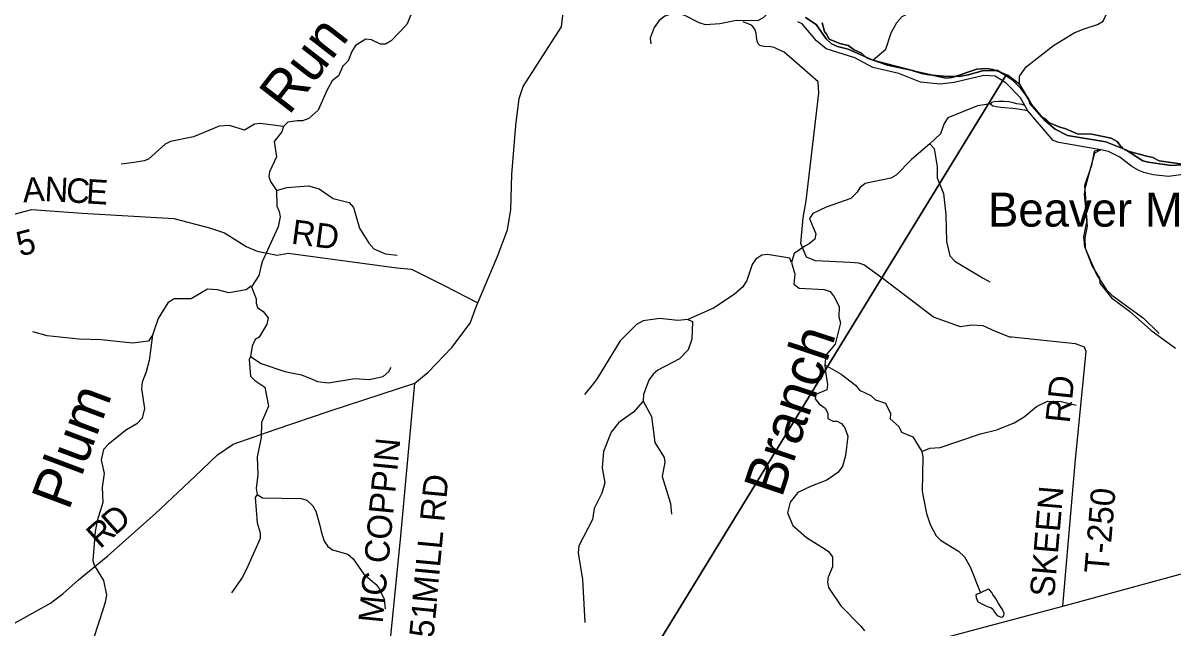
# Model space of a CAD drawing. Extents: x 1525783 to 1900577, y 218250 to 627376.
# Drawn here: x 1693780 to 1707878, y 424240 to 431654 of the extents above; entities that cross this region are included whole.
import ezdxf

# ---------------------------------------------------------------- set-up
doc = ezdxf.new("R2010")
doc.units = 0
for name, color, linetype in [('GM_X_County_Road', 7, 'Continuous'), ('GM_X_County_Road_Text', 7, 'Continuous'), ('GM_X_Major_River', 7, 'Continuous'), ('GM_X_Minor_Lake', 7, 'Continuous'), ('GM_X_Minor_River', 7, 'Continuous'), ('GM_X_Minor_River_Text', 7, 'Continuous'), ('GM_X_State_Route', 7, 'Continuous'), ('GM_X_Township', 7, 'Continuous'), ('GM_X_Township_Road', 7, 'Continuous'), ('GM_X_Township_Road_Text', 7, 'Continuous'), ('GM_X_Unincorporated_Text', 7, 'Continuous')]:
    doc.layers.add(name, color=color, linetype=linetype)

msp = doc.modelspace()

# ---------------------------------------------------------------- linework, layer by layer
at = {"layer": 'GM_X_County_Road'}
msp.add_lwpolyline([(1698272, 423356), (1698223, 423487), (1698410, 425369), (1698585, 427241), (1698747, 427376), (1699037, 427678), (1699262, 427974), (1699336, 428174), (1699354, 428223), (1699594, 428785), (1699720, 429119), (1699761, 429367), (1699773, 429796), (1699821, 430399), (1699863, 430729), (1699913, 430877), (1700261, 431425), (1700382, 431608), (1700407, 431815)], dxfattribs=at)
at = {"layer": 'GM_X_Major_River'}
msp.add_line((1706100, 430578), (1706061, 430643), dxfattribs=at)
for points in [[(1703371, 431720), (1703502, 431636), (1703628, 431461), (1703693, 431397), (1703765, 431368), (1703895, 431332), (1704197, 431200), (1704746, 431054), (1705095, 430979), (1705169, 430986), (1705472, 431087), (1705595, 431097), (1705669, 431084), (1705742, 431060), (1705856, 431010), (1705998, 430905), (1706143, 430656), (1706306, 430460), (1706434, 430353), (1706583, 430276), (1707055, 430196), (1707301, 430099), (1707507, 429967), (1707575, 429950), (1707861, 429906), (1708050, 429921)], [(1708050, 429921), (1707861, 429906), (1707575, 429950), (1707507, 429967), (1707301, 430099), (1707055, 430196), (1706583, 430276), (1706434, 430353), (1706306, 430460), (1706143, 430656), (1705998, 430905), (1705856, 431010), (1705742, 431060), (1705669, 431084), (1705595, 431097), (1705472, 431087), (1705169, 430986), (1705095, 430979), (1704746, 431054), (1704197, 431200), (1703895, 431332), (1703765, 431368), (1703693, 431397), (1703628, 431461), (1703502, 431636), (1703371, 431720)], [(1706061, 430643), (1706009, 430736), (1705828, 430920), (1705697, 431003), (1705559, 431011), (1705194, 430925), (1705025, 430906), (1704783, 430929), (1704515, 431036), (1704253, 431097), (1704199, 431110), (1703977, 431226), (1703624, 431339), (1703506, 431437), (1703331, 431643), (1703280, 431670)], [(1706061, 430643), (1706029, 430654), (1705997, 430658), (1705965, 430665), (1705919, 430676), (1705867, 430687), (1705805, 430694), (1705737, 430693), (1705687, 430688), (1705653, 430682), (1705642, 430663), (1705668, 430640), (1705714, 430629), (1705766, 430622), (1705818, 430619), (1705910, 430612), (1705974, 430604), (1706026, 430596), (1706056, 430589), (1706100, 430578)], [(1706992, 430098), (1706479, 430188), (1706410, 430215), (1706100, 430578)], [(1708090, 429808), (1707824, 429775), (1707634, 429794), (1707521, 429824), (1707459, 429847), (1707372, 429895), (1707224, 430010), (1707087, 430081), (1706992, 430098)]]:
    msp.add_lwpolyline(points, dxfattribs=at)
at = {"layer": 'GM_X_Minor_Lake'}
for points in [[(1705517, 424673), (1705501, 424665), (1705477, 424653), (1705462, 424644), (1705464, 424616), (1705481, 424571), (1705505, 424551), (1705541, 424532), (1705576, 424517), (1705610, 424501), (1705644, 424492), (1705670, 424471), (1705689, 424433), (1705709, 424408), (1705722, 424392), (1705750, 424380), (1705776, 424375), (1705790, 424379), (1705804, 424393), (1705807, 424419), (1705786, 424467), (1705762, 424504), (1705733, 424550), (1705702, 424605), (1705671, 424652), (1705655, 424674), (1705628, 424707), (1705612, 424718)], [(1705612, 424718), (1705517, 424673)]]:
    msp.add_lwpolyline(points, dxfattribs=at)
at = {"layer": 'GM_X_Minor_River'}
for points in [[(1704197, 431200), (1704358, 431332), (1704424, 431535), (1704491, 431662), (1704556, 431734), (1704749, 431830), (1704893, 432021), (1705110, 432368), (1705238, 432534), (1705498, 432707), (1705565, 432776), (1705626, 432905), (1705737, 433449), (1705836, 433787)], [(1705998, 430905), (1705996, 431002), (1706078, 431118), (1706414, 431380), (1706668, 431534), (1706777, 431580), (1706951, 431637), (1707020, 431678), (1707135, 431925), (1707184, 431988), (1707253, 432013), (1707308, 432082)], [(1703011, 431879), (1702853, 431717), (1702786, 431680), (1702526, 431685), (1702324, 431642), (1702148, 431633), (1702070, 431655), (1701893, 431746), (1701772, 431778), (1701648, 431739), (1701579, 431686), (1701519, 431598), (1701467, 431469), (1701478, 431400)], [(1698539, 431761), (1698486, 431636), (1698294, 431437), (1698223, 431396), (1698163, 431395), (1698051, 431449), (1697981, 431458), (1697857, 431380), (1697812, 431307), (1697766, 431189), (1697702, 431124), (1697646, 431007), (1697572, 430944), (1697508, 430837), (1697397, 430586), (1697283, 430483), (1697206, 430457), (1697140, 430454), (1697027, 430440), (1696972, 430387), (1696953, 430319), (1696861, 430204), (1696887, 430013), (1696801, 429830), (1696794, 429774), (1696813, 429713), (1696887, 429600), (1696892, 429411), (1696919, 429346), (1696931, 429280), (1696909, 429158), (1696710, 428728), (1696695, 428666), (1696673, 428558), (1696582, 428420), (1696640, 428276), (1696637, 428220), (1696654, 428167), (1696723, 428118), (1696784, 428041), (1696768, 427965), (1696677, 427806), (1696626, 427775), (1696590, 427695), (1696570, 427567), (1696701, 427483), (1696988, 427385), (1697193, 427341), (1697323, 427289), (1697390, 427262), (1697524, 427245), (1697848, 427296), (1698024, 427286), (1698197, 427323), (1698263, 427384), (1698294, 427436)], [(1705642, 430663), (1705483, 430641), (1705116, 430491), (1705072, 430422), (1705028, 430294), (1704895, 430174), (1704673, 429981), (1704486, 429788), (1704420, 429751), (1704103, 429686), (1704040, 429633), (1704005, 429580), (1703928, 429505), (1703625, 429396), (1703463, 429318), (1703422, 429259), (1703498, 429071), (1703487, 429005), (1703416, 428948), (1703365, 428921), (1703233, 428829), (1703201, 428719), (1703242, 428576), (1703228, 428452), (1703293, 428406), (1703601, 428387), (1703673, 428362), (1703724, 428300), (1703786, 428181), (1703781, 428051), (1703800, 427978), (1703735, 427718), (1703620, 427584), (1703608, 427464), (1703615, 427407), (1703641, 427226), (1703634, 427158), (1703500, 427103), (1703493, 427048), (1703540, 426987), (1703612, 426934), (1703646, 426873), (1703647, 426807), (1703709, 426774), (1703761, 426775), (1703814, 426746), (1703854, 426695), (1703892, 426592), (1703865, 426354), (1703826, 426220), (1703771, 426147), (1703635, 426053), (1703433, 425974), (1703279, 425901), (1703183, 425782), (1703150, 425652), (1703219, 425496), (1703385, 425349), (1703583, 425227), (1703652, 425182), (1703705, 425114), (1703705, 424990), (1703650, 424865), (1703641, 424801), (1703656, 424736), (1703806, 424513), (1704050, 424264), (1704095, 424207)], [(1696972, 430387), (1696686, 430424), (1696616, 430415), (1696494, 430341), (1696313, 430398), (1696184, 430389), (1696059, 430335), (1695869, 430258), (1695589, 430203), (1695523, 430168), (1695317, 429987), (1695266, 429964), (1695141, 429944), (1694983, 429923)], [(1704895, 430174), (1704950, 430115), (1704988, 429891), (1704985, 429755), (1705064, 429563), (1705095, 429308), (1705102, 428976), (1705143, 428803), (1705202, 428734), (1705549, 428527), (1705632, 428481)], [(1706992, 430098), (1706914, 430060), (1706797, 429624), (1706790, 429552), (1706822, 429237), (1706780, 429033), (1706793, 428916), (1706885, 428675), (1706978, 428529), (1706981, 428465), (1707122, 428286), (1707343, 428123), (1707606, 427892), (1707910, 427670)], [(1706992, 430098), (1706912, 430084), (1706879, 429906), (1706794, 429661), (1706808, 429456), (1706798, 429345), (1706814, 429285), (1706824, 429166), (1706799, 429022), (1706801, 428894), (1706941, 428572), (1707064, 428383), (1707129, 428320), (1707516, 428038), (1707709, 427848)], [(1696887, 429600), (1697014, 429638), (1697279, 429657), (1697409, 429623), (1697581, 429505), (1697777, 429454), (1697832, 429392), (1697907, 429138), (1698018, 428956), (1698079, 428886), (1698224, 428826), (1698368, 428811)], [(1703201, 428719), (1703180, 428772), (1702906, 428819), (1702837, 428810), (1702762, 428759), (1702719, 428694), (1702653, 428500), (1702599, 428417), (1702499, 428326), (1702243, 428158), (1701930, 428021), (1701808, 428009), (1701587, 428031), (1701384, 428005), (1701299, 427958), (1701101, 427761), (1700820, 427297), (1700774, 427235), (1700663, 427103)], [(1696582, 428420), (1696578, 428430), (1696515, 428385), (1696302, 428346), (1696164, 428383), (1696040, 428393), (1695840, 428276), (1695707, 428275), (1695633, 428272), (1695556, 428225), (1695438, 428031), (1695366, 427829), (1695326, 427519), (1695291, 427381), (1695241, 427252), (1695233, 427170), (1695271, 426930), (1695240, 426811), (1695177, 426743), (1695047, 426670), (1694828, 426495), (1694766, 426426), (1694740, 426302), (1694775, 426133), (1694749, 425965), (1694760, 425778), (1694691, 425553), (1694665, 425421), (1694636, 425066), (1694651, 425010), (1694766, 424821), (1694803, 424642), (1694789, 424558), (1694768, 424486), (1694644, 424111)], [(1701930, 428021), (1701986, 427998), (1701978, 427780), (1701933, 427648), (1701827, 427540), (1701563, 427400), (1701504, 427351), (1701453, 427277), (1701385, 427100), (1701384, 427022), (1701486, 426831), (1701524, 426514), (1701641, 426331), (1701650, 426273), (1701617, 426095), (1701717, 425764), (1701728, 425635)], [(1695366, 427829), (1695318, 427754), (1695122, 427731), (1694737, 427772), (1694465, 427781), (1694077, 427820), (1693899, 427868)], [(1696570, 427567), (1696553, 427531), (1696570, 427328), (1696621, 427273), (1696743, 427191), (1696789, 426959), (1696705, 426760), (1696700, 426574), (1696651, 426338), (1696657, 426117), (1696640, 425949), (1696650, 425877), (1696714, 425837), (1697191, 425829), (1697261, 425807), (1697333, 425738), (1697370, 425671), (1697419, 425496), (1697436, 425421), (1697472, 425304), (1697516, 425241), (1697576, 425200), (1697763, 425146), (1697828, 425089), (1697959, 424898), (1698111, 424775), (1698148, 424724), (1698206, 424593), (1698218, 424474)], [(1703608, 427464), (1703810, 427352), (1703986, 427218), (1704033, 427155), (1704174, 427090), (1704229, 427037), (1704355, 426997), (1704414, 426869), (1704411, 426803), (1704515, 426709), (1704550, 426642), (1704687, 426582), (1704800, 426403), (1704813, 426333), (1704803, 425919), (1704814, 425853), (1704856, 425642), (1704902, 425508), (1704975, 425371), (1705028, 425316), (1705250, 425183), (1705321, 425114), (1705391, 424988), (1705517, 424673)], [(1701384, 427022), (1701265, 426886), (1701086, 426760), (1700992, 426640), (1700897, 426405), (1700879, 426204), (1700914, 426019), (1700877, 425893), (1700781, 425704), (1700763, 425570), (1700594, 425246), (1700587, 425162), (1700638, 424834), (1700669, 424306)], [(1704800, 426403), (1704895, 426444), (1705022, 426453), (1705518, 426619), (1705720, 426668), (1705930, 426756), (1706053, 426828), (1706204, 426956), (1706340, 427018), (1706506, 427015), (1706690, 426969)], [(1696650, 425877), (1696628, 425839), (1696650, 425531), (1696686, 425406), (1696686, 425338), (1696538, 425000), (1696469, 424863), (1696335, 424672)]]:
    msp.add_lwpolyline(points, dxfattribs=at)
at = {"layer": 'GM_X_State_Route'}
msp.add_lwpolyline([(1689142, 421080), (1689339, 421062), (1689543, 421042), (1689693, 421028), (1689763, 421029), (1689794, 421044), (1689831, 421194), (1689854, 421228), (1689876, 421244), (1689919, 421275), (1691271, 421563), (1692590, 421859), (1693339, 422026), (1693942, 422331), (1698272, 423356), (1698322, 423368), (1699541, 423656), (1701276, 423581), (1702907, 423901), (1704426, 423822), (1705022, 424106), (1706529, 424509), (1708596, 425070)], dxfattribs=at)
at = {"layer": 'GM_X_Township'}
for points in [[(1703575, 431656), (1703605, 431550), (1703632, 431517), (1703662, 431458), (1703795, 431403), (1703894, 431380), (1703970, 431327), (1704059, 431284), (1704119, 431228), (1704153, 431217), (1704377, 431137), (1704667, 431077), (1704796, 431037), (1704888, 431019), (1705064, 431002), (1705258, 430997), (1705365, 431018), (1705544, 431067), (1705685, 431074), (1705727, 431071), (1705827, 431010), (1704308, 428530), (1701276, 423581)], [(1707993, 429923), (1707708, 429965), (1707631, 430004), (1707558, 430024), (1707357, 430075), (1707300, 430097), (1707264, 430116), (1707255, 430133), (1707239, 430141), (1707195, 430201), (1707118, 430244), (1706881, 430290), (1706709, 430298), (1706553, 430363), (1706492, 430379), (1706365, 430430), (1706326, 430467), (1706267, 430505), (1706123, 430667), (1706109, 430720), (1706013, 430853), (1705902, 430961), (1705827, 431010), (1705727, 431071), (1705685, 431074), (1705544, 431067), (1705365, 431018), (1705258, 430997), (1705064, 431002), (1704888, 431019), (1704796, 431037), (1704667, 431077), (1704377, 431137), (1704153, 431217), (1704119, 431228), (1704059, 431284), (1703970, 431327), (1703894, 431380), (1703795, 431403), (1703662, 431458), (1703632, 431517), (1703605, 431550), (1703575, 431656)], [(1701276, 423581), (1704308, 428530), (1705827, 431010), (1705902, 430961), (1706013, 430853), (1706109, 430720), (1706123, 430667), (1706267, 430505), (1706326, 430467), (1706365, 430430), (1706492, 430379), (1706553, 430363), (1706709, 430298), (1706881, 430290), (1707118, 430244), (1707195, 430201), (1707239, 430141), (1707255, 430133), (1707264, 430116), (1707300, 430097), (1707357, 430075), (1707558, 430024), (1707631, 430004), (1707708, 429965), (1707993, 429923)]]:
    msp.add_lwpolyline(points, dxfattribs=at)
at = {"layer": 'GM_X_Township_Road'}
for points in [[(1704894, 428085), (1704856, 428113), (1704308, 428530), (1704089, 428690), (1704028, 428710), (1703921, 428718), (1703496, 428741), (1703383, 428784), (1703317, 428954), (1703346, 429267), (1703379, 429477), (1703538, 430794), (1703527, 430933), (1703333, 431104), (1703113, 431297), (1703030, 431335), (1702988, 431353), (1702947, 431362), (1702870, 431365), (1702841, 431370), (1702813, 431379), (1702794, 431398), (1702779, 431430), (1702770, 431487), (1702768, 431531), (1702750, 431578), (1702723, 431614), (1702698, 431632), (1702648, 431651), (1702607, 431669)], [(1692591, 429059), (1693213, 429192), (1693888, 429367), (1694504, 429324), (1695629, 429260), (1696065, 429143), (1696250, 429081), (1696382, 429003), (1696514, 428914), (1696651, 428860), (1696894, 428808), (1697031, 428833), (1697970, 428709), (1698363, 428653), (1698541, 428639), (1698945, 428437), (1699354, 428223)], [(1705896, 427804), (1705877, 427806), (1705700, 427874), (1705552, 427944), (1705406, 427950), (1705273, 427931), (1704943, 428048), (1704894, 428085)], [(1706529, 424509), (1706684, 426306), (1706814, 427629), (1706794, 427680), (1706684, 427721), (1705904, 427803), (1705896, 427804)], [(1691400, 423492), (1691698, 423439), (1691977, 423418), (1692127, 423405), (1692266, 423434), (1692594, 423576), (1692768, 423661), (1692852, 423737), (1692889, 423852), (1693048, 423953), (1694118, 424546), (1694273, 424662), (1694461, 424830), (1694819, 425123), (1695404, 425643), (1695886, 426097), (1696164, 426363), (1696356, 426495), (1696873, 426674), (1697544, 426901), (1698585, 427241)]]:
    msp.add_lwpolyline(points, dxfattribs=at)

# ---------------------------------------------------------------- texts
at = {"layer": 'GM_X_County_Road_Text'}
for s, rotation, p in [('MC COPPIN', 84.505, (1698189, 424291)), ('MILL RD', 84.6232, (1698850, 424534)), ('C-51', 84.1868, (1698768, 423690))]:
    msp.add_text(s, height=300, rotation=rotation, dxfattribs=at).set_placement(p)
at = {"layer": 'GM_X_Minor_River_Text'}
for s, height, rotation, p in [('Run', 500.2, 52.1686, (1697038, 430512)), ('Branch', 500.2, 71.5837, (1703081, 425825)), ('Plum', 500.1, 69.4769, (1694341, 425670))]:
    msp.add_text(s, height=height, rotation=rotation, dxfattribs=at).set_placement(p)
at = {"layer": 'GM_X_Township_Road_Text'}
for s, rotation, p in [('A', 3.6597, (1693784, 429456)), ('N', 357.0372, (1694039, 429473)), ('C', 356.5398, (1694302, 429459)), ('E', 356.5394, (1694548, 429444)), ('RD', 352.5688, (1697059, 428951)), ('5', 14.2279, (1693743, 428792)), ('RD', 84.0424, (1706611, 426743)), ('SKEEN', 85.0951, (1706421, 424611)), ('T-250', 85.2134, (1707088, 424900)), ('D', 41.8372, (1694910, 425366)), ('R', 41.5538, (1694724, 425201))]:
    msp.add_text(s, height=300, rotation=rotation, dxfattribs=at).set_placement(p)
at = {"layer": 'GM_X_Unincorporated_Text'}
msp.add_text('Beaver Mill', height=417, rotation=0, dxfattribs=at).set_placement((1705610, 429159))

doc.saveas('drawing.dxf')
